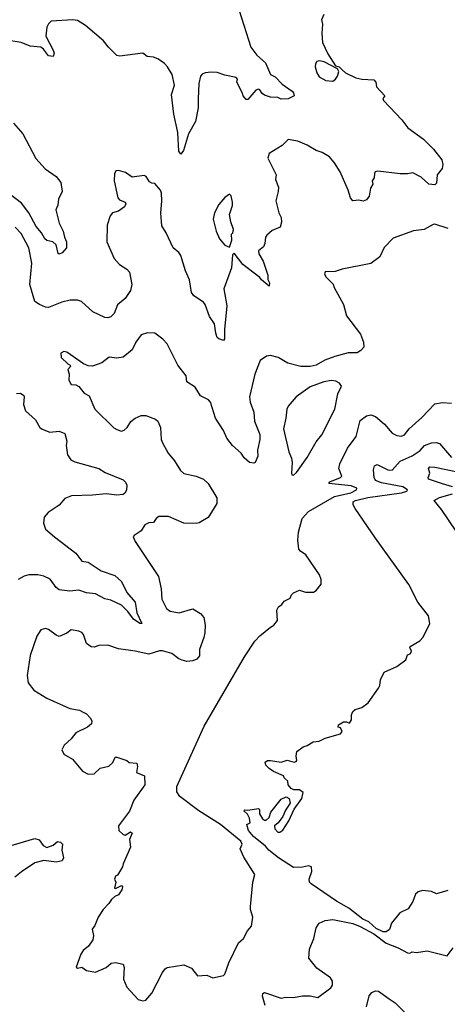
# Model space of a CAD drawing. Extents: x 1552033 to 1694788, y 811965 to 917215.
# Tile 492 of 632: x 1651506 to 1654317, y 878742 to 885215. Entities that reach past the tile are written whole.
import ezdxf

# ---------------------------------------------------------------- set-up
doc = ezdxf.new("R2010")
doc.units = 0

msp = doc.modelspace()

# ---------------------------------------------------------------- linework, layer by layer
at = {"layer": '0CON20XD'}
for points in [[(1652934.4, 885324.4), (1653024.6, 885034.6), (1653065, 884982), (1653121.7, 884931.7), (1653153.8, 884855), (1653185, 884838.9), (1653230.7, 884790.7), (1653296.2, 884745), (1653306.7, 884735), (1653310, 884715), (1653270, 884695), (1653225, 884693.8), (1653203, 884703), (1653155, 884707.1), (1653115, 884719.1), (1653099.2, 884729.2), (1653085, 884754), (1653075, 884759.2), (1653057.9, 884752.1), (1653005, 884690), (1652995, 884690), (1652974.1, 884714.1), (1652967.7, 884737.7), (1652932.5, 884805), (1652937.5, 884825), (1652930, 884835), (1652855, 884850), (1652805, 884869.2), (1652765, 884871.4), (1652724.2, 884865.8), (1652705, 884856.2), (1652695, 884843.3), (1652684.4, 884795), (1652678.5, 884695), (1652679.4, 884635), (1652662.2, 884545), (1652615.6, 884465), (1652582.9, 884355), (1652565, 884331.2), (1652551.5, 884351.5), (1652544.5, 884474.5), (1652519.4, 884595), (1652504.3, 884724.3), (1652522.5, 884785), (1652507.5, 884855), (1652478.5, 884905), (1652457.8, 884927.8), (1652415, 884958.1), (1652385, 884970), (1652344.4, 884974.4), (1652315, 884996.2), (1652165, 884976.7), (1652145, 884980), (1652090, 885035), (1652057.4, 885077.4), (1651937.5, 885177.5), (1651885, 885209.4), (1651855, 885214.4), (1651713.7, 885206.3), (1651695, 885188), (1651683.8, 885166.2), (1651676.6, 885106.6), (1651726, 885014), (1651732, 884995), (1651725, 884973.8), (1651695, 884978), (1651662.1, 885022.1), (1651645, 885034.4), (1651575, 885041.1), (1651514.6, 885064.6), (1651435, 885078.2)], [(1653505, 885250), (1653490, 885215), (1653496.2, 885185), (1653492.5, 885125), (1653497.1, 885065), (1653531, 884991), (1653581.2, 884911.2), (1653606.2, 884905), (1653625.6, 884885.6), (1653647, 884867), (1653715, 884833.8), (1653755, 884823.8), (1653835, 884820), (1653847.5, 884805), (1653852.5, 884775), (1653906.2, 884715), (1653893, 884697), (1653897.5, 884685), (1654018.1, 884558.1), (1654056.7, 884505), (1654159.9, 884429.9), (1654225.4, 884365), (1654280.5, 884295), (1654287.3, 884262.7), (1654282.7, 884237.3), (1654250.8, 884195), (1654245, 884140), (1654235, 884128.8), (1654195, 884134.3), (1654145, 884180), (1654089.3, 884209.3), (1654055, 884201.2), (1654007.3, 884202.7), (1653860.8, 884219.2), (1653843.8, 884216.2), (1653837.5, 884205), (1653836.7, 884175), (1653823.3, 884155), (1653827.5, 884135), (1653811.7, 884108.3), (1653804.1, 884055.9), (1653785, 884031.2), (1653763, 884023), (1653735, 884028.8), (1653695, 884024), (1653681.4, 884045), (1653665.7, 884095), (1653613.1, 884215), (1653575.2, 884275.2), (1653543.2, 884313.2), (1653495, 884343.3), (1653455, 884356.5), (1653395, 884391.3), (1653335, 884417.8), (1653271.7, 884428.3), (1653230.7, 884389.3), (1653146.7, 884335), (1653138, 884305), (1653192, 884195), (1653188, 884165), (1653207.5, 884115), (1653205.8, 884085), (1653189.2, 884025), (1653209.2, 883945), (1653223.8, 883915), (1653226.2, 883885), (1653218.3, 883851.7), (1653165, 883828.8), (1653130.9, 883799.1), (1653122, 883785), (1653118, 883745), (1653107.7, 883722.3), (1653076.7, 883695), (1653078.8, 883675), (1653106.9, 883626.9), (1653137.8, 883535), (1653138, 883508), (1653148, 883485), (1653145, 883462.5), (1653095.6, 883505.6)], [(1653565, 884811.9), (1653582.9, 884825), (1653595.7, 884845), (1653603.3, 884875), (1653595, 884892.5), (1653507.7, 884937.7), (1653475.8, 884944.2), (1653459.7, 884940.3), (1653450, 884925), (1653448.6, 884905), (1653460, 884865), (1653475, 884838.8), (1653517.5, 884815), (1653565, 884811.9)], [(1651465, 884534.4), (1651527.1, 884465), (1651612.7, 884302.7), (1651674.3, 884234.3), (1651745.4, 884185.4), (1651776.7, 884145), (1651785.6, 884085), (1651760.8, 884035), (1651755.8, 883995), (1651744.2, 883965.8), (1651765, 883876.7), (1651790.9, 883825), (1651800, 883785), (1651814.5, 883755), (1651814.5, 883715.5), (1651785, 883683.5), (1651765, 883674.2), (1651758.1, 883678.1), (1651745.3, 883735.3), (1651724.7, 883754.7), (1651685, 883764.4), (1651671.4, 883775), (1651649.2, 883815), (1651613.6, 883855), (1651566.2, 883945), (1651518.6, 884008.6), (1651405, 884093.8)], [(1653095.6, 883505.6), (1653085, 883520), (1652973.3, 883605), (1652915, 883680), (1652905, 883670), (1652897.5, 883585), (1652848.6, 883445), (1652868.2, 883335), (1652852.4, 883177.6), (1652852, 883118), (1652845, 883106.7), (1652815, 883117.5), (1652805, 883126.7), (1652794.2, 883155), (1652785.8, 883215), (1652754, 883265), (1652725, 883342.5), (1652715, 883357.5), (1652650.5, 883400.5), (1652635, 883422.5), (1652622.9, 883505), (1652595.3, 883565.3), (1652564.6, 883664.6), (1652552.9, 883685), (1652514.4, 883715), (1652469.5, 883815), (1652440.9, 883860.9), (1652433.6, 883943.6), (1652440.8, 884025), (1652438.6, 884075), (1652431.2, 884095), (1652395, 884137.5), (1652375, 884140), (1652360, 884150), (1652336.7, 884185), (1652325, 884190), (1652245, 884180), (1652201.7, 884211.7), (1652155, 884223.8), (1652138.8, 884221.2), (1652128, 884202), (1652125.8, 884155), (1652151.2, 884045), (1652161.7, 884031.7), (1652200, 884015), (1652203.8, 884005), (1652194.1, 883985.9), (1652155, 883957.1), (1652116.7, 883945), (1652100, 883925), (1652080.8, 883865), (1652078.1, 883755), (1652126, 883645), (1652162.5, 883605), (1652211.2, 883575), (1652227.5, 883555), (1652243.8, 883475), (1652234, 883435), (1652198.3, 883381.7), (1652148.6, 883341.4), (1652126.4, 883283.6), (1652105, 883262.5), (1652085, 883254.4), (1652065, 883256.9), (1651986.7, 883295), (1651912.4, 883362.4), (1651885, 883370.6), (1651838.6, 883371.4), (1651782, 883358), (1651695, 883324.2), (1651675, 883326), (1651635, 883342.2), (1651605, 883362.5), (1651572.5, 883475), (1651584.6, 883615.4), (1651565.8, 883715), (1651515, 883810.6), (1651475, 883851.4)], [(1652885, 883720), (1652900, 883765), (1652897.5, 883805), (1652906.7, 883815), (1652911.2, 883835), (1652893.9, 883886.1), (1652886, 883935), (1652905.6, 883994.4), (1652905.6, 884015), (1652895, 884057.5), (1652885, 884067.5), (1652855, 884046.2), (1652815, 884000), (1652786.2, 883945), (1652777.3, 883905), (1652796.5, 883825), (1652818.6, 883775), (1652855, 883733.8), (1652885, 883720)], [(1654321.7, 883841.7), (1654235, 883870), (1654225, 883868.6), (1654165, 883835.6), (1654095, 883826.7), (1653961.4, 883778.6), (1653902.7, 883717.3), (1653874.5, 883655.5), (1653815, 883611.4), (1653625, 883576.2), (1653580, 883560), (1653515, 883557.5), (1653510, 883545), (1653517.5, 883525), (1653566.1, 883476.1), (1653573.3, 883455), (1653633.6, 883343.6), (1653655, 883267.5), (1653747.2, 883147.2), (1653767.1, 883095), (1653767.9, 883062.1), (1653749.1, 883040.9), (1653725, 883026), (1653665, 883024.4), (1653578, 883002), (1653512.4, 882977.6), (1653455.7, 882945), (1653415, 882934.7), (1653355, 882936.2), (1653267.9, 882957.9), (1653205, 882994.5), (1653155, 883008.1), (1653127.3, 883002.7), (1653086.7, 882975), (1653051.4, 882885), (1653016.4, 882735), (1653021.1, 882701.1), (1653045.5, 882635), (1653049.5, 882575), (1653085, 882487.5), (1653084.5, 882455.5), (1653070, 882385), (1653070.8, 882345), (1653053.3, 882305), (1653045, 882298.8), (1653017.5, 882305), (1652981.2, 882335), (1652962, 882365), (1652904.2, 882415), (1652866.9, 882465), (1652845, 882514), (1652792.2, 882595), (1652760.7, 882700.7), (1652746.7, 882716.7), (1652695, 882743.3), (1652658.9, 882798.9), (1652603.8, 882835), (1652601.2, 882875), (1652546, 882945), (1652475, 883083.3), (1652446.2, 883115), (1652395, 883153.8), (1652345, 883157.5), (1652305, 883142.5), (1652268.6, 883095), (1652245.5, 883044.5), (1652185, 882995.8), (1652145, 882989.4), (1652093.2, 882996.8), (1652045, 882958.6), (1651985, 882938.1), (1651955, 882938.6), (1651925, 882953.8), (1651815, 883030), (1651795, 883033.3), (1651776.4, 883023.6), (1651778, 882995), (1651822.3, 882952.3), (1651837.5, 882945), (1651840, 882935), (1651823.3, 882915), (1651831.2, 882885), (1651828.8, 882845), (1651845, 882817.5), (1651875, 882813.8), (1651895, 882803.8), (1651930.3, 882760.3), (1651961.7, 882741.7), (1652000.8, 882655), (1652125, 882532.5), (1652145, 882520), (1652175, 882511.2), (1652193.6, 882516.4), (1652213.3, 882535), (1652237.3, 882572.7), (1652264.5, 882595.5), (1652305, 882614.2), (1652335, 882614), (1652399.1, 882589.1), (1652413.8, 882575), (1652431.2, 882535), (1652436.4, 882456.4), (1652444.1, 882434.1), (1652481.2, 882365), (1652522.5, 882315), (1652562.1, 882252.1), (1652585, 882232.5), (1652665, 882213.8), (1652714.5, 882194.5), (1652745.5, 882165.5), (1652801.1, 882071.1), (1652801.5, 882035), (1652783.3, 882006.7), (1652745, 881943.1), (1652685, 881907.5), (1652665, 881902.5), (1652584.5, 881904.5), (1652485, 881948.9), (1652421.3, 881948.7), (1652403.5, 881936.5), (1652385, 881910), (1652355, 881908), (1652327.5, 881895), (1652303.3, 881855), (1652257.5, 881825), (1652252.5, 881815), (1652264.2, 881784.2), (1652418.1, 881555), (1652435.8, 881474.2), (1652440.6, 881405), (1652471.4, 881345), (1652495.6, 881325.6), (1652555, 881315.7), (1652645, 881341.9), (1652695, 881311.9), (1652715.4, 881285), (1652725.6, 881235), (1652721.9, 881185), (1652716.4, 881153.6), (1652686.9, 881075), (1652687.4, 881032.6), (1652669.3, 881010.7), (1652645, 880999.5), (1652605, 880995.5), (1652574, 881004), (1652552.6, 881012.6), (1652505, 881047.8), (1652445, 881065.6), (1652424.5, 881065.5), (1652354.5, 881044.5), (1652264.4, 881064.4), (1652155, 881079.5), (1652085, 881102.2), (1652025, 881100.8), (1651995, 881090), (1651975, 881091.2), (1651944.4, 881114.4), (1651925, 881173.3), (1651915, 881186), (1651895, 881196), (1651845, 881203.3), (1651815, 881181.2), (1651765, 881161.2), (1651745, 881168.8), (1651695, 881206.7), (1651675, 881213.3), (1651645, 881203.3), (1651618.3, 881161.7), (1651574.5, 881035), (1651554.1, 880904.1), (1651561.2, 880855), (1651598.3, 880808.3), (1651684.5, 880754.5), (1651835, 880687.5), (1651900, 880675), (1651922.9, 880662.9), (1651945, 880651.2), (1651970, 880625), (1651980, 880605), (1651977.5, 880585), (1651952.5, 880565), (1651873.9, 880526.1), (1651845, 880487.5), (1651797.5, 880445), (1651782.5, 880415), (1651796.1, 880386.1), (1651853.9, 880353.9), (1651918.8, 880275), (1651955, 880254.2), (1651995, 880258), (1652035.8, 880294.2), (1652092.1, 880307.9), (1652118.1, 880331.9), (1652134.3, 880365.7), (1652145, 880366.7), (1652210, 880345), (1652225, 880332.5), (1652275, 880327.5), (1652280, 880305), (1652273.3, 880265), (1652326.7, 880245), (1652329.2, 880185), (1652255.7, 880085), (1652228.3, 880011.7), (1652155.8, 879915), (1652158, 879885), (1652185, 879857.5), (1652200, 879855), (1652235, 879876.7), (1652246.2, 879866.2), (1652228.1, 879825), (1652233.8, 879775), (1652185, 879666.2), (1652182.5, 879645), (1652148, 879592), (1652135, 879583.8), (1652128.6, 879565), (1652138.8, 879545), (1652130, 879505), (1652135, 879502.5), (1652175, 879522.5), (1652182.5, 879515), (1652177.5, 879495), (1652155, 879461.4), (1652130.2, 879449.8), (1652109.2, 879430.8), (1652092.5, 879405), (1652053.8, 879366.2), (1652021.2, 879315), (1652000.7, 879259.3), (1651982.5, 879235), (1651991.2, 879195), (1651986.7, 879165), (1651958.8, 879125), (1651923.3, 879095), (1651907.7, 879072.3), (1651877, 878987), (1651885, 878980), (1651915, 878986.7), (1651945, 878963.3), (1652005, 878952.5), (1652075, 878984.4), (1652106.5, 879013.5), (1652135, 879016.9), (1652185, 879005.8), (1652192.2, 878985), (1652187.8, 878907.8), (1652210.8, 878855), (1652284.5, 878774.5), (1652315, 878765.8)], [(1653305, 882220), (1653325, 882238.8), (1653395, 882336.7), (1653455, 882439.1), (1653493.2, 882486.8), (1653578.1, 882655), (1653597.1, 882755), (1653622, 882805), (1653608.8, 882825), (1653585, 882838.8), (1653555, 882843.8), (1653505, 882834.3), (1653415, 882802.5), (1653324, 882736), (1653270, 882675), (1653261.4, 882655), (1653255.6, 882595), (1653239.4, 882525), (1653274.4, 882374.4), (1653292.7, 882332.7), (1653297.1, 882305), (1653293, 882233), (1653295, 882222.5), (1653305, 882220)], [(1651485, 882758.6), (1651510.5, 882760.5), (1651532, 882745), (1651535.7, 882735), (1651530, 882685), (1651545, 882643.8), (1651608.8, 882585), (1651638.8, 882535), (1651653, 882523), (1651704.5, 882504.5), (1651765, 882510), (1651802, 882495), (1651816, 882445), (1651810.8, 882415), (1651820, 882355), (1651842, 882322), (1651867.9, 882307.9), (1652025, 882265.7), (1652067.6, 882237.6), (1652185, 882190.5), (1652201.5, 882175), (1652209.2, 882155), (1652207.1, 882122.9), (1652196.9, 882103.1), (1652185, 882094.5), (1652145, 882090.4), (1652075, 882098.4), (1651985, 882088.4), (1651845.3, 882084.7), (1651802.5, 882067.5), (1651766, 882024), (1651694, 881975), (1651665.9, 881944.1), (1651662, 881905), (1651675.8, 881865), (1651734.3, 881815), (1651875, 881707.5), (1651915, 881655.8), (1651955, 881647.8), (1652042.1, 881592.1), (1652130.3, 881560.3), (1652175, 881521.4), (1652210.1, 881450.1), (1652264.7, 881385), (1652276.7, 881315), (1652308.8, 881245), (1652295, 881245.7), (1652254.7, 881274.7), (1652217.8, 881325), (1652175, 881366.9), (1652105, 881399.2), (1652065, 881408), (1652005, 881440), (1651945, 881447.9), (1651894.6, 881464.6), (1651835, 881458.1), (1651765, 881466.9), (1651745, 881482.5), (1651706.1, 881536.1), (1651665, 881557.1), (1651624, 881566), (1651565.3, 881564.7), (1651535, 881556.2), (1651494.7, 881535.3)], [(1652315, 878765.8), (1652335, 878768.8), (1652374.3, 878815), (1652445, 878950), (1652461.2, 878975), (1652475, 878984), (1652585, 879002), (1652635, 878980), (1652675, 878930), (1652735, 878933.3), (1652775, 878916.7), (1652845, 878931.2), (1652855, 878940), (1652880, 879015), (1652944.2, 879145), (1652976.2, 879175), (1653004.2, 879225), (1653028.8, 879255), (1653038.8, 879315), (1653024, 879365), (1653024, 879385), (1653038.6, 879545), (1653052, 879595), (1652978.3, 879708.3), (1652956, 879765), (1652968, 879795), (1652960, 879815), (1652826.5, 879925), (1652683.6, 880013.6), (1652558.9, 880108.9), (1652538, 880138), (1652538.1, 880175), (1652718.9, 880571.1), (1652983.1, 881026.9), (1653051.2, 881128.8), (1653084.7, 881165.3), (1653155, 881221.4), (1653176.2, 881235), (1653200, 881265), (1653197, 881333), (1653207.5, 881355), (1653229.3, 881370.7), (1653245, 881392.5), (1653285, 881412.5), (1653293.3, 881435), (1653305, 881446.7), (1653345, 881463.8), (1653385, 881452), (1653437.5, 881452.5), (1653455, 881462.5), (1653487.5, 881505), (1653488.8, 881535), (1653475.8, 881565.8), (1653387.3, 881697.3), (1653351.2, 881721.2), (1653340.6, 881735), (1653334.4, 881794.4), (1653338.3, 881845), (1653363.8, 881935), (1653405, 881982.4), (1653575, 882081.2), (1653682.5, 882105), (1653720, 882125), (1653722, 882135), (1653685, 882151.7), (1653538, 882165), (1653545, 882176.1), (1653615, 882204.6), (1653624.4, 882215), (1653604.6, 882265.4), (1653610.4, 882295), (1653661.2, 882398.8), (1653717.5, 882475), (1653745, 882580), (1653785, 882610), (1653815, 882618), (1653845, 882607.5), (1653905, 882557.1), (1653955, 882497.1), (1653985, 882481.4), (1654015, 882478.1), (1654035, 882485.8), (1654066.5, 882525), (1654150.5, 882599.5), (1654235, 882690.8), (1654285, 882698.6), (1654344.1, 882694.1)], [(1654320, 879490), (1654245, 879467.5), (1654213.9, 879483.9), (1654155, 879489.1), (1654125, 879481.1), (1654106.9, 879465), (1654091.3, 879418.7), (1654060.4, 879369.6), (1654005, 879342.8), (1653949.6, 879275), (1653936.5, 879233.5), (1653915, 879218.2), (1653895, 879218.2), (1653850, 879240), (1653800.6, 879285), (1653761.9, 879301.9), (1653670, 879375), (1653589.3, 879419.3), (1653421.8, 879535), (1653412, 879545), (1653408.8, 879565), (1653426.4, 879615), (1653425, 879646), (1653405, 879651.4), (1653365, 879643.1), (1653305, 879641.3), (1653207.5, 879705), (1653144.4, 879754.4), (1653121.5, 879781.5), (1653043.8, 879845), (1653010, 879885), (1653000, 879925), (1653020, 879935), (1653016.4, 879966.4), (1653003, 879993), (1652980, 880015), (1652985, 880020), (1653005, 880017.5), (1653075, 880030), (1653081.7, 880021.7), (1653082.5, 879995), (1653101.7, 879961.7), (1653115, 879952.5), (1653127, 879953), (1653145, 879970), (1653157.5, 880005), (1653225, 880090), (1653257, 880107), (1653277.5, 880095), (1653283.3, 880065), (1653252.5, 880017.5), (1653235, 879976.2), (1653206, 879935), (1653180, 879915), (1653183.3, 879895), (1653203.8, 879873.8), (1653215, 879873.8), (1653235, 879887.5), (1653275, 879948), (1653310.8, 880025), (1653360.8, 880095), (1653370, 880135), (1653345, 880152.5), (1653307, 880153), (1653290.7, 880160.7), (1653270, 880185), (1653268.3, 880208.3), (1653245, 880230), (1653240, 880245), (1653175, 880272.5), (1653145, 880293.3), (1653123.3, 880315), (1653120, 880335), (1653135, 880343.8), (1653155, 880344.2), (1653224.1, 880334.1), (1653265, 880346.7), (1653310, 880335), (1653322.5, 880337.5), (1653327.5, 880345), (1653323.6, 880373.6), (1653327.5, 880405), (1653370, 880435), (1653396.7, 880443.3), (1653435, 880467.5), (1653475, 880472.5), (1653515, 880492.5), (1653615, 880520), (1653626.4, 880536.4), (1653615, 880560), (1653600, 880565), (1653601.7, 880578.3), (1653635, 880600), (1653655, 880600), (1653675, 880590), (1653687, 880613), (1653687.5, 880645), (1653695, 880667.5), (1653710.5, 880679.5), (1653755.9, 880694.1), (1653797.5, 880725), (1653865, 880820), (1653873, 880837), (1653877.5, 880875), (1653902.5, 880925), (1653985, 880963.3), (1654045, 881007.5), (1654055, 881040), (1654073.6, 881046.4), (1654078.8, 881055), (1654081.2, 881065), (1654070, 881085), (1654073.3, 881095), (1654137.3, 881132.7), (1654157.5, 881155), (1654202.5, 881245), (1654193.3, 881295), (1654123.8, 881385), (1654065, 881502.5), (1653845, 881807.5), (1653711.7, 882001.7), (1653698.8, 882025), (1653698.8, 882045), (1653713.8, 882055), (1653794.3, 882075), (1654015.7, 882105), (1654050, 882115), (1654055.7, 882125), (1654024.3, 882145), (1653885, 882171.1), (1653845.5, 882185), (1653835.4, 882205), (1653831.5, 882255), (1653837.5, 882282.5), (1653855, 882290.6), (1653925, 882256.4), (1653955.5, 882254.5), (1654007.8, 882312.2), (1654085, 882347.7), (1654137.7, 882382.3), (1654167.3, 882415), (1654213.7, 882433.7), (1654245, 882435.7), (1654265, 882428.8), (1654345, 882337.5)], [(1654350.8, 882145), (1654285, 882162.8), (1654193.8, 882195), (1654190.8, 882205), (1654201.8, 882235), (1654194.3, 882265.7), (1654202.5, 882275), (1654235, 882273.8), (1654385, 882242.3)], [(1654375, 881853.3), (1654278.8, 881995), (1654230, 882055), (1654265, 882074.5), (1654351.6, 882098.4)], [(1651435, 879781.1), (1651605, 879831.5), (1651633, 879823), (1651660, 879785), (1651685, 879772.3), (1651725, 879789.2), (1651755, 879812.7), (1651775, 879807.8), (1651786.4, 879795), (1651782.2, 879755), (1651793.1, 879705), (1651784.5, 879685.5), (1651745, 879676.4), (1651665, 879686.4), (1651605, 879671.2), (1651516.7, 879613.3), (1651472.9, 879577.1)], [(1653561.4, 878868.6), (1653562, 878895), (1653548.8, 878915), (1653458.8, 878978.8), (1653407.3, 879045), (1653411.5, 879105), (1653440, 879175), (1653454.2, 879245), (1653475, 879276.2), (1653515, 879294), (1653565, 879300), (1653695, 879274), (1653745, 879253.8), (1653835, 879204.3), (1653915, 879143.8), (1653995, 879113.8), (1654055, 879080), (1654071.7, 879078.3), (1654085, 879087.5), (1654115, 879082.5), (1654185, 879093.3), (1654315, 879060), (1654355, 879112.5)], [(1653120, 878735), (1653101.2, 878795), (1653105, 878812.5), (1653115, 878818.8), (1653225, 878781.9), (1653255, 878789.4), (1653305, 878787.1), (1653365, 878796.9), (1653415, 878796.9), (1653465, 878787.1), (1653550.3, 878849.7), (1653561.4, 878868.6)], [(1653785.4, 878724.6), (1653803.3, 878796.7), (1653821.4, 878818.6), (1653845, 878830), (1653865, 878829.2), (1653935, 878778), (1653975, 878752), (1654040, 878685)]]:
    msp.add_lwpolyline(points, dxfattribs=at)

doc.saveas('drawing.dxf')
